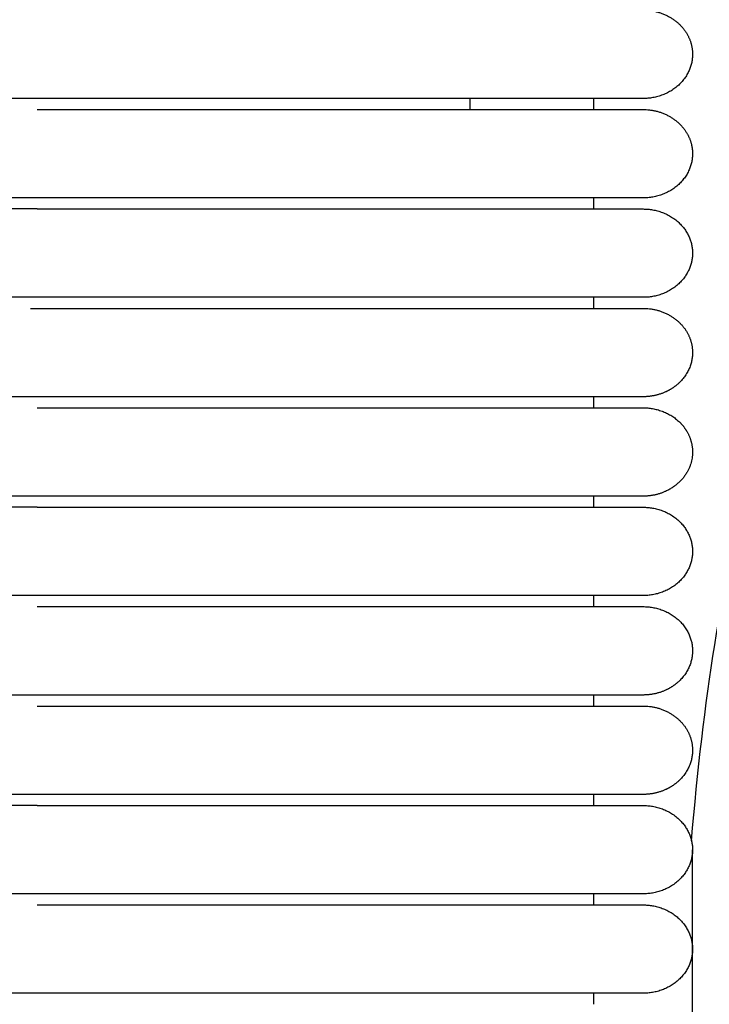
# Model space of a CAD drawing. Header units: millimetres. Extents: x -31695 to -19845, y -5614 to 7253.
# Tile 291 of 432: x -28365 to -28333, y 5368 to 5413. Entities that reach past the tile are written whole.
import ezdxf

# ---------------------------------------------------------------- set-up
doc = ezdxf.new("R2010")
doc.units = ezdxf.units.MM
doc.layers.add('2d', color=7, linetype='Continuous', true_color=0x000000)

msp = doc.modelspace()

# ---------------------------------------------------------------- linework, layer by layer
at = {"layer": '2d', "linetype": 'Continuous', "lineweight": -3}
msp.add_lwpolyline([(-28334.026, 4598.27), (-28334.026, 5374.719)], dxfattribs=at)
for points, weights in [([(-28336.293, 5413.288), (-28334.904, 5413.288), (-28334.273, 5412.18)], [1, 0.797556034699, 0.874965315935]), ([(-28344.226, 5408.721), (-28344.226, 5409.009), (-28344.226, 5409.229)], [0.868336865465, 0.850019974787, 0.854397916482]), ([(-28336.293, 5408.721), (-28334.904, 5408.721), (-28334.273, 5407.612)], [1, 0.797556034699, 0.874965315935]), ([(-28336.293, 5399.586), (-28334.904, 5399.586), (-28334.273, 5398.478)], [1, 0.797556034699, 0.874965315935]), ([(-28335.264, 5395.748), (-28335.749, 5395.526), (-28336.293, 5395.526)], [0.874965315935, 0.909550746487, 1]), ([(-28335.264, 5391.18), (-28335.749, 5390.959), (-28336.293, 5390.959)], [0.874965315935, 0.909550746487, 1]), ([(-28335.264, 5382.045), (-28335.749, 5381.824), (-28336.293, 5381.824)], [0.874965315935, 0.909550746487, 1]), ([(-28336.293, 5381.317), (-28334.904, 5381.317), (-28334.273, 5380.208)], [1, 0.797556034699, 0.874965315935]), ([(-28335.264, 5377.478), (-28335.749, 5377.257), (-28336.293, 5377.257)], [0.874965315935, 0.909550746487, 1])]:
    msp.add_rational_spline(points, weights, degree=2, dxfattribs=at)
for points, weights, knots in [([(-28334.273, 5412.18), (-28334.026, 5411.746), (-28334.026, 5411.258), (-28334.026, 5410.417), (-28334.69, 5409.823), (-28335.354, 5409.228), (-28336.293, 5409.228)], [0.874965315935, 0.909550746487, 1, 0.853553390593, 0.853553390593, 0.853553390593, 1], [2.290392, 2.290392, 2.290392, 3.313708, 3.313708, 4.970563, 4.970563, 6.627417, 6.627417, 6.627417]), ([(-28336.293, 5409.228), (-28336.293, 5409.228), (-28338.617, 5409.228), (-28340.94, 5409.228), (-28344.226, 5409.228)], [1, 0.853553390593, 0.853553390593, 0.853553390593, 1], [0, 0, 0, 5.79899, 5.79899, 11.59798, 11.59798, 11.59798]), ([(-28344.226, 5408.721), (-28340.94, 5408.721), (-28338.617, 5408.721), (-28336.293, 5408.721), (-28336.293, 5408.721)], [1, 0.853553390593, 0.853553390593, 0.853553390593, 1], [0, 0, 0, 5.79899, 5.79899, 11.59798, 11.59798, 11.59798]), ([(-28334.273, 5407.612), (-28334.026, 5407.178), (-28334.026, 5406.691), (-28334.026, 5405.85), (-28334.69, 5405.256), (-28335.354, 5404.661), (-28336.293, 5404.661)], [0.874965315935, 0.909550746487, 1, 0.853553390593, 0.853553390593, 0.853553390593, 1], [2.290392, 2.290392, 2.290392, 3.313708, 3.313708, 4.970563, 4.970563, 6.627417, 6.627417, 6.627417]), ([(-28336.293, 5404.661), (-28336.293, 5404.661), (-28338.617, 5404.661), (-28340.94, 5404.661), (-28344.226, 5404.661)], [1, 0.853553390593, 0.853553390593, 0.853553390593, 1], [0, 0, 0, 5.79899, 5.79899, 11.59798, 11.59798, 11.59798]), ([(-28364.104, 5404.153), (-28369.737, 5404.153), (-28373.721, 5404.153), (-28376.385, 5404.153), (-28377.298, 5404.153)], [1, 0.853553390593, 0.853553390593, 0.853553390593, 0.919067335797], [0, 0, 0, 9.941125, 9.941125, 16.590224, 16.590224, 16.590224]), ([(-28344.226, 5404.153), (-28340.94, 5404.153), (-28338.617, 5404.153), (-28336.293, 5404.153), (-28336.293, 5404.153)], [1, 0.853553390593, 0.853553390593, 0.853553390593, 1], [0, 0, 0, 5.79899, 5.79899, 11.59798, 11.59798, 11.59798]), ([(-28336.293, 5404.153), (-28334.026, 5404.153), (-28334.026, 5402.124), (-28334.026, 5400.094), (-28336.293, 5400.094)], [1, 0.707106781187, 1, 0.707106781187, 1], [6.283185, 6.283185, 6.283185, 9.424778, 9.424778, 12.566371, 12.566371, 12.566371]), ([(-28364.104, 5400.094), (-28369.737, 5400.094), (-28373.721, 5400.094), (-28376.385, 5400.094), (-28377.298, 5400.094)], [1, 0.853553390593, 0.853553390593, 0.853553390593, 0.919067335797], [0, 0, 0, 9.941125, 9.941125, 16.590224, 16.590224, 16.590224]), ([(-28336.293, 5400.094), (-28336.293, 5400.094), (-28338.617, 5400.094), (-28340.94, 5400.094), (-28344.226, 5400.094)], [1, 0.853553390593, 0.853553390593, 0.853553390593, 1], [0, 0, 0, 5.79899, 5.79899, 11.59798, 11.59798, 11.59798]), ([(-28344.226, 5399.586), (-28340.94, 5399.586), (-28338.617, 5399.586), (-28336.293, 5399.586), (-28336.293, 5399.586)], [1, 0.853553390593, 0.853553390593, 0.853553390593, 1], [0, 0, 0, 5.79899, 5.79899, 11.59798, 11.59798, 11.59798]), ([(-28334.273, 5398.478), (-28334.026, 5398.044), (-28334.026, 5397.556), (-28334.026, 5396.715), (-28334.69, 5396.121), (-28334.944, 5395.893), (-28335.264, 5395.748)], [0.874965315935, 0.909550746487, 1, 0.853553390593, 0.853553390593, 0.853553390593, 0.874965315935], [2.290392, 2.290392, 2.290392, 3.313708, 3.313708, 4.970563, 4.970563, 5.604101, 5.604101, 5.604101]), ([(-28336.293, 5395.526), (-28336.293, 5395.526), (-28338.617, 5395.526), (-28340.94, 5395.526), (-28344.226, 5395.526)], [1, 0.853553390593, 0.853553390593, 0.853553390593, 1], [0, 0, 0, 5.79899, 5.79899, 11.59798, 11.59798, 11.59798]), ([(-28344.226, 5395.019), (-28340.94, 5395.019), (-28338.617, 5395.019), (-28336.293, 5395.019), (-28336.293, 5395.019)], [1, 0.853553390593, 0.853553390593, 0.853553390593, 1], [0, 0, 0, 5.79899, 5.79899, 11.59798, 11.59798, 11.59798]), ([(-28336.293, 5395.019), (-28335.354, 5395.019), (-28334.69, 5394.424), (-28334.436, 5394.197), (-28334.273, 5393.91)], [1, 0.853553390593, 0.853553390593, 0.853553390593, 0.874965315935], [0, 0, 0, 1.656854, 1.656854, 2.290392, 2.290392, 2.290392]), ([(-28334.273, 5393.91), (-28334.026, 5393.476), (-28334.026, 5392.989), (-28334.026, 5391.745), (-28335.264, 5391.18)], [0.874965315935, 0.909550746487, 1, 0.797556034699, 0.874965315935], [14.737798, 14.737798, 14.737798, 15.707963, 15.707963, 17.879391, 17.879391, 17.879391]), ([(-28336.293, 5390.959), (-28336.293, 5390.959), (-28338.617, 5390.959), (-28340.94, 5390.959), (-28344.226, 5390.959)], [1, 0.853553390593, 0.853553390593, 0.853553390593, 1], [0, 0, 0, 5.79899, 5.79899, 11.59798, 11.59798, 11.59798]), ([(-28364.104, 5390.451), (-28369.737, 5390.451), (-28373.721, 5390.451), (-28376.385, 5390.451), (-28377.298, 5390.451)], [1, 0.853553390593, 0.853553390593, 0.853553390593, 0.919067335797], [0, 0, 0, 9.941125, 9.941125, 16.590224, 16.590224, 16.590224]), ([(-28344.226, 5390.451), (-28340.94, 5390.451), (-28338.617, 5390.451), (-28336.293, 5390.451), (-28336.293, 5390.451)], [1, 0.853553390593, 0.853553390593, 0.853553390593, 1], [0, 0, 0, 5.79899, 5.79899, 11.59798, 11.59798, 11.59798]), ([(-28336.293, 5390.451), (-28334.026, 5390.451), (-28334.026, 5388.421), (-28334.026, 5386.392), (-28336.293, 5386.392)], [1, 0.707106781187, 1, 0.707106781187, 1], [6.283185, 6.283185, 6.283185, 9.424778, 9.424778, 12.566371, 12.566371, 12.566371]), ([(-28364.104, 5386.392), (-28369.737, 5386.392), (-28373.721, 5386.392), (-28376.385, 5386.392), (-28377.298, 5386.392)], [1, 0.853553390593, 0.853553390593, 0.853553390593, 0.919067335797], [0, 0, 0, 9.941125, 9.941125, 16.590224, 16.590224, 16.590224]), ([(-28336.293, 5386.392), (-28336.293, 5386.392), (-28338.617, 5386.392), (-28340.94, 5386.392), (-28344.226, 5386.392)], [1, 0.853553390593, 0.853553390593, 0.853553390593, 1], [0, 0, 0, 5.79899, 5.79899, 11.59798, 11.59798, 11.59798]), ([(-28344.226, 5385.884), (-28340.94, 5385.884), (-28338.617, 5385.884), (-28336.293, 5385.884), (-28336.293, 5385.884)], [1, 0.853553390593, 0.853553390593, 0.853553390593, 1], [0, 0, 0, 5.79899, 5.79899, 11.59798, 11.59798, 11.59798]), ([(-28336.293, 5385.884), (-28335.354, 5385.884), (-28334.69, 5385.29), (-28334.026, 5384.695), (-28334.026, 5383.854), (-28334.026, 5383.013), (-28334.69, 5382.419), (-28334.944, 5382.191), (-28335.264, 5382.045)], [1, 0.853553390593, 0.853553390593, 0.853553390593, 1, 0.853553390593, 0.853553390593, 0.853553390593, 0.874965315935], [0, 0, 0, 1.656854, 1.656854, 3.313708, 3.313708, 4.970563, 4.970563, 5.604101, 5.604101, 5.604101]), ([(-28336.293, 5381.824), (-28336.293, 5381.824), (-28338.617, 5381.824), (-28340.94, 5381.824), (-28344.226, 5381.824)], [1, 0.853553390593, 0.853553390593, 0.853553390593, 1], [0, 0, 0, 5.79899, 5.79899, 11.59798, 11.59798, 11.59798]), ([(-28344.226, 5381.317), (-28340.94, 5381.317), (-28338.617, 5381.317), (-28336.293, 5381.317), (-28336.293, 5381.317)], [1, 0.853553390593, 0.853553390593, 0.853553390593, 1], [0, 0, 0, 5.79899, 5.79899, 11.59798, 11.59798, 11.59798]), ([(-28334.273, 5380.208), (-28334.026, 5379.774), (-28334.026, 5379.287), (-28334.026, 5378.446), (-28334.69, 5377.851), (-28334.944, 5377.624), (-28335.264, 5377.478)], [0.874965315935, 0.909550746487, 1, 0.853553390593, 0.853553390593, 0.853553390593, 0.874965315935], [2.290392, 2.290392, 2.290392, 3.313708, 3.313708, 4.970563, 4.970563, 5.604101, 5.604101, 5.604101]), ([(-28336.293, 5377.257), (-28336.293, 5377.257), (-28338.617, 5377.257), (-28340.94, 5377.257), (-28344.226, 5377.257)], [1, 0.853553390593, 0.853553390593, 0.853553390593, 1], [0, 0, 0, 5.79899, 5.79899, 11.59798, 11.59798, 11.59798]), ([(-28364.104, 5376.749), (-28369.737, 5376.749), (-28373.721, 5376.749), (-28376.385, 5376.749), (-28377.298, 5376.749)], [1, 0.853553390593, 0.853553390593, 0.853553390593, 0.919067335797], [0, 0, 0, 9.941125, 9.941125, 16.590224, 16.590224, 16.590224]), ([(-28344.226, 5376.749), (-28340.94, 5376.749), (-28338.617, 5376.749), (-28336.293, 5376.749), (-28336.293, 5376.749)], [1, 0.853553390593, 0.853553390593, 0.853553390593, 1], [0, 0, 0, 5.79899, 5.79899, 11.59798, 11.59798, 11.59798]), ([(-28336.293, 5376.749), (-28334.026, 5376.749), (-28334.026, 5374.719), (-28334.026, 5372.69), (-28336.293, 5372.69)], [1, 0.707106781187, 1, 0.707106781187, 1], [6.283185, 6.283185, 6.283185, 9.424778, 9.424778, 12.566371, 12.566371, 12.566371]), ([(-28364.104, 5372.69), (-28369.737, 5372.69), (-28373.721, 5372.69), (-28376.385, 5372.69), (-28377.298, 5372.69)], [1, 0.853553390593, 0.853553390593, 0.853553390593, 0.919067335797], [0, 0, 0, 9.941125, 9.941125, 16.590224, 16.590224, 16.590224]), ([(-28336.293, 5372.69), (-28336.293, 5372.69), (-28338.617, 5372.69), (-28340.94, 5372.69), (-28344.226, 5372.69)], [1, 0.853553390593, 0.853553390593, 0.853553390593, 1], [0, 0, 0, 5.79899, 5.79899, 11.59798, 11.59798, 11.59798]), ([(-28344.226, 5372.182), (-28340.94, 5372.182), (-28338.617, 5372.182), (-28336.293, 5372.182), (-28336.293, 5372.182)], [1, 0.853553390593, 0.853553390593, 0.853553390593, 1], [0, 0, 0, 5.79899, 5.79899, 11.59798, 11.59798, 11.59798]), ([(-28336.293, 5372.182), (-28335.354, 5372.182), (-28334.69, 5371.587), (-28334.026, 5370.993), (-28334.026, 5370.152), (-28334.026, 5369.311), (-28334.69, 5368.717), (-28335.354, 5368.122), (-28336.293, 5368.122)], [1, 0.853553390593, 0.853553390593, 0.853553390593, 1, 0.853553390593, 0.853553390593, 0.853553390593, 1], [0, 0, 0, 1.656854, 1.656854, 3.313708, 3.313708, 4.970563, 4.970563, 6.627417, 6.627417, 6.627417]), ([(-28336.293, 5368.122), (-28336.293, 5368.122), (-28338.617, 5368.122), (-28340.94, 5368.122), (-28344.226, 5368.122)], [1, 0.853553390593, 0.853553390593, 0.853553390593, 1], [0, 0, 0, 5.79899, 5.79899, 11.59798, 11.59798, 11.59798])]:
    msp.add_rational_spline(points, weights, degree=2, knots=knots, dxfattribs=at)
for points, knots in [([(-28364.104, 5409.228), (-28364.332, 5409.228), (-28364.56, 5409.228), (-28364.788, 5409.228), (-28365.016, 5409.228), (-28365.244, 5409.228), (-28365.472, 5409.228), (-28365.7, 5409.228), (-28365.927, 5409.228), (-28366.154, 5409.228), (-28366.38, 5409.228), (-28366.606, 5409.228), (-28366.831, 5409.228), (-28367.056, 5409.228), (-28367.28, 5409.228), (-28367.503, 5409.228), (-28367.726, 5409.228), (-28367.947, 5409.228), (-28368.167, 5409.228), (-28368.386, 5409.228), (-28368.605, 5409.228), (-28368.821, 5409.228), (-28369.037, 5409.228), (-28369.251, 5409.228), (-28369.463, 5409.228), (-28369.676, 5409.228), (-28369.885, 5409.228), (-28370.091, 5409.228), (-28370.297, 5409.228), (-28370.499, 5409.228), (-28370.698, 5409.228), (-28370.896, 5409.228), (-28371.091, 5409.228), (-28371.282, 5409.228), (-28371.474, 5409.228), (-28371.661, 5409.228), (-28371.844, 5409.228), (-28372.028, 5409.228), (-28372.207, 5409.228), (-28372.383, 5409.228), (-28372.558, 5409.228), (-28372.73, 5409.228), (-28372.897, 5409.228), (-28373.064, 5409.228), (-28373.227, 5409.228), (-28373.385, 5409.228), (-28373.465, 5409.228), (-28373.543, 5409.228), (-28373.62, 5409.228), (-28373.697, 5409.228), (-28373.773, 5409.228), (-28373.9, 5409.228), (-28373.918, 5409.228), (-28373.936, 5409.228), (-28374.057, 5409.228), (-28374.127, 5409.228), (-28374.195, 5409.228), (-28374.264, 5409.228), (-28374.298, 5409.228), (-28374.331, 5409.228), (-28374.466, 5409.228), (-28374.499, 5409.228), (-28374.532, 5409.228), (-28374.664, 5409.228), (-28374.697, 5409.228), (-28374.729, 5409.228), (-28374.858, 5409.228), (-28374.89, 5409.228), (-28374.921, 5409.228), (-28375.047, 5409.228), (-28375.172, 5409.228), (-28375.293, 5409.228), (-28375.499, 5409.228), (-28375.528, 5409.228), (-28375.557, 5409.228), (-28375.671, 5409.228), (-28375.685, 5409.228), (-28375.699, 5409.228), (-28375.796, 5409.228), (-28375.81, 5409.228), (-28375.824, 5409.228), (-28375.918, 5409.228), (-28375.972, 5409.228), (-28376.024, 5409.228), (-28376.076, 5409.228), (-28376.128, 5409.228), (-28376.178, 5409.228), (-28376.642, 5409.228)], [0, 0, 0, 0, 0.643928, 0.643928, 0.643928, 1.289128, 1.289128, 1.289128, 1.935518, 1.935518, 1.935518, 2.582963, 2.582963, 2.582963, 3.231361, 3.231361, 3.231361, 3.880623, 3.880623, 3.880623, 4.530658, 4.530658, 4.530658, 5.181453, 5.181453, 5.181453, 5.831305, 5.831305, 5.831305, 6.475141, 6.475141, 6.475141, 7.113315, 7.113315, 7.113315, 7.745862, 7.745862, 7.745862, 8.372719, 8.372719, 8.372719, 8.99377, 8.99377, 8.99377, 9.608761, 9.608761, 9.608761, 9.913903, 9.913903, 9.913903, 10.288798, 10.288798, 10.288798, 10.503687, 10.503687, 10.503687, 10.791934, 10.791934, 10.791934, 11.082119, 11.082119, 11.082119, 11.374186, 11.374186, 11.374186, 11.66809, 11.66809, 11.66809, 11.963787, 11.963787, 11.963787, 12.710624, 12.710624, 12.710624, 13.012326, 13.012326, 13.012326, 13.239697, 13.239697, 13.239697, 13.467996, 13.467996, 13.467996, 13.773828, 13.773828, 13.773828, 14.081303, 14.081303, 14.081303, 14.081303]), ([(-28364.104, 5404.661), (-28364.33, 5404.661), (-28364.563, 5404.661), (-28364.789, 5404.661), (-28365.017, 5404.661), (-28365.245, 5404.661), (-28365.473, 5404.661), (-28365.7, 5404.661), (-28365.928, 5404.661), (-28366.155, 5404.661), (-28366.381, 5404.661), (-28366.607, 5404.661), (-28366.832, 5404.661), (-28367.058, 5404.661), (-28367.282, 5404.661), (-28367.504, 5404.661), (-28367.727, 5404.661), (-28367.949, 5404.661), (-28368.168, 5404.661), (-28368.388, 5404.661), (-28368.606, 5404.661), (-28368.823, 5404.661), (-28369.039, 5404.661), (-28369.254, 5404.661), (-28369.466, 5404.661), (-28369.679, 5404.661), (-28369.888, 5404.661), (-28370.094, 5404.661), (-28370.299, 5404.661), (-28370.502, 5404.661), (-28370.7, 5404.661), (-28370.899, 5404.661), (-28371.094, 5404.661), (-28371.285, 5404.661), (-28371.477, 5404.661), (-28371.664, 5404.661), (-28371.848, 5404.661), (-28372.031, 5404.661), (-28372.211, 5404.661), (-28372.386, 5404.661), (-28372.562, 5404.661), (-28372.733, 5404.661), (-28372.9, 5404.661), (-28372.984, 5404.661), (-28373.067, 5404.661), (-28373.148, 5404.661), (-28373.23, 5404.661), (-28373.31, 5404.661), (-28373.389, 5404.661), (-28373.548, 5404.661), (-28373.702, 5404.661), (-28373.957, 5404.661), (-28373.992, 5404.661), (-28374.027, 5404.661), (-28374.165, 5404.661), (-28374.199, 5404.661), (-28374.234, 5404.661), (-28374.344, 5404.661), (-28374.352, 5404.661), (-28374.361, 5404.661), (-28374.47, 5404.661), (-28374.537, 5404.661), (-28374.603, 5404.661), (-28374.668, 5404.661), (-28374.734, 5404.661), (-28374.798, 5404.661), (-28374.91, 5404.661), (-28374.926, 5404.661), (-28374.942, 5404.661), (-28375.052, 5404.661), (-28375.114, 5404.661), (-28375.176, 5404.661), (-28375.236, 5404.661), (-28375.297, 5404.661), (-28375.357, 5404.661), (-28375.504, 5404.661), (-28375.533, 5404.661), (-28375.562, 5404.661), (-28375.676, 5404.661), (-28375.69, 5404.661), (-28375.704, 5404.661), (-28375.801, 5404.661), (-28375.808, 5404.661), (-28375.815, 5404.661), (-28375.923, 5404.661), (-28375.977, 5404.661), (-28376.029, 5404.661), (-28376.081, 5404.661), (-28376.132, 5404.661), (-28376.183, 5404.661), (-28376.645, 5404.661)], [0, 0, 0, 0, 0.643982, 0.643982, 0.643982, 1.289239, 1.289239, 1.289239, 1.935675, 1.935675, 1.935675, 2.583174, 2.583174, 2.583174, 3.231626, 3.231626, 3.231626, 3.880936, 3.880936, 3.880936, 4.531032, 4.531032, 4.531032, 5.18189, 5.18189, 5.18189, 5.831805, 5.831805, 5.831805, 6.475705, 6.475705, 6.475705, 7.113928, 7.113928, 7.113928, 7.746533, 7.746533, 7.746533, 8.373449, 8.373449, 8.373449, 8.994549, 8.994549, 8.994549, 9.302829, 9.302829, 9.302829, 9.609569, 9.609569, 9.609569, 10.361203, 10.361203, 10.361203, 10.648483, 10.648483, 10.648483, 10.901463, 10.901463, 10.901463, 11.083061, 11.083061, 11.083061, 11.375145, 11.375145, 11.375145, 11.742826, 11.742826, 11.742826, 11.964775, 11.964775, 11.964775, 12.26224, 12.26224, 12.26224, 12.711655, 12.711655, 12.711655, 13.013372, 13.013372, 13.013372, 13.240753, 13.240753, 13.240753, 13.469063, 13.469063, 13.469063, 13.774914, 13.774914, 13.774914, 14.082408, 14.082408, 14.082408, 14.082408]), ([(-28364.104, 5395.526), (-28364.33, 5395.526), (-28364.563, 5395.526), (-28364.789, 5395.526), (-28365.017, 5395.526), (-28365.245, 5395.526), (-28365.473, 5395.526), (-28365.7, 5395.526), (-28365.928, 5395.526), (-28366.155, 5395.526), (-28366.381, 5395.526), (-28366.607, 5395.526), (-28366.832, 5395.526), (-28367.058, 5395.526), (-28367.282, 5395.526), (-28367.504, 5395.526), (-28367.727, 5395.526), (-28367.949, 5395.526), (-28368.168, 5395.526), (-28368.388, 5395.526), (-28368.606, 5395.526), (-28368.823, 5395.526), (-28369.039, 5395.526), (-28369.254, 5395.526), (-28369.466, 5395.526), (-28369.678, 5395.526), (-28369.887, 5395.526), (-28370.094, 5395.526), (-28370.299, 5395.526), (-28370.502, 5395.526), (-28370.7, 5395.526), (-28370.899, 5395.526), (-28371.094, 5395.526), (-28371.285, 5395.526), (-28371.476, 5395.526), (-28371.663, 5395.526), (-28371.848, 5395.526), (-28372.031, 5395.526), (-28372.211, 5395.526), (-28372.386, 5395.526), (-28372.562, 5395.526), (-28372.733, 5395.526), (-28372.9, 5395.526), (-28372.984, 5395.526), (-28373.067, 5395.526), (-28373.148, 5395.526), (-28373.229, 5395.526), (-28373.31, 5395.526), (-28373.389, 5395.526), (-28373.547, 5395.526), (-28373.701, 5395.526), (-28373.957, 5395.526), (-28373.992, 5395.526), (-28374.027, 5395.526), (-28374.165, 5395.526), (-28374.199, 5395.526), (-28374.234, 5395.526), (-28374.344, 5395.526), (-28374.352, 5395.526), (-28374.361, 5395.526), (-28374.47, 5395.526), (-28374.537, 5395.526), (-28374.603, 5395.526), (-28374.668, 5395.526), (-28374.734, 5395.526), (-28374.798, 5395.526), (-28374.91, 5395.526), (-28374.926, 5395.526), (-28374.942, 5395.526), (-28375.052, 5395.526), (-28375.114, 5395.526), (-28375.176, 5395.526), (-28375.236, 5395.526), (-28375.297, 5395.526), (-28375.357, 5395.526), (-28375.504, 5395.526), (-28375.533, 5395.526), (-28375.562, 5395.526), (-28375.676, 5395.526), (-28375.69, 5395.526), (-28375.704, 5395.526), (-28375.801, 5395.526), (-28375.808, 5395.526), (-28375.815, 5395.526), (-28375.923, 5395.526), (-28375.977, 5395.526), (-28376.029, 5395.526), (-28376.081, 5395.526), (-28376.132, 5395.526), (-28376.183, 5395.526), (-28376.645, 5395.526)], [0, 0, 0, 0, 0.643982, 0.643982, 0.643982, 1.289239, 1.289239, 1.289239, 1.935675, 1.935675, 1.935675, 2.583174, 2.583174, 2.583174, 3.231625, 3.231625, 3.231625, 3.880936, 3.880936, 3.880936, 4.531032, 4.531032, 4.531032, 5.18189, 5.18189, 5.18189, 5.831805, 5.831805, 5.831805, 6.475705, 6.475705, 6.475705, 7.113928, 7.113928, 7.113928, 7.746533, 7.746533, 7.746533, 8.373448, 8.373448, 8.373448, 8.994549, 8.994549, 8.994549, 9.302829, 9.302829, 9.302829, 9.609569, 9.609569, 9.609569, 10.361203, 10.361203, 10.361203, 10.648483, 10.648483, 10.648483, 10.901462, 10.901462, 10.901462, 11.083061, 11.083061, 11.083061, 11.375145, 11.375145, 11.375145, 11.742825, 11.742825, 11.742825, 11.964774, 11.964774, 11.964774, 12.26224, 12.26224, 12.26224, 12.711655, 12.711655, 12.711655, 13.013372, 13.013372, 13.013372, 13.240752, 13.240752, 13.240752, 13.469063, 13.469063, 13.469063, 13.774913, 13.774913, 13.774913, 14.082408, 14.082408, 14.082408, 14.082408]), ([(-28364.104, 5390.959), (-28364.33, 5390.959), (-28364.563, 5390.959), (-28364.789, 5390.959), (-28365.017, 5390.959), (-28365.245, 5390.959), (-28365.473, 5390.959), (-28365.7, 5390.959), (-28365.928, 5390.959), (-28366.155, 5390.959), (-28366.381, 5390.959), (-28366.607, 5390.959), (-28366.832, 5390.959), (-28367.058, 5390.959), (-28367.282, 5390.959), (-28367.504, 5390.959), (-28367.727, 5390.959), (-28367.949, 5390.959), (-28368.168, 5390.959), (-28368.388, 5390.959), (-28368.607, 5390.959), (-28368.823, 5390.959), (-28369.039, 5390.959), (-28369.254, 5390.959), (-28369.466, 5390.959), (-28369.678, 5390.959), (-28369.887, 5390.959), (-28370.094, 5390.959), (-28370.299, 5390.959), (-28370.502, 5390.959), (-28370.7, 5390.959), (-28370.899, 5390.959), (-28371.094, 5390.959), (-28371.285, 5390.959), (-28371.476, 5390.959), (-28371.663, 5390.959), (-28371.848, 5390.959), (-28372.031, 5390.959), (-28372.211, 5390.959), (-28372.386, 5390.959), (-28372.562, 5390.959), (-28372.733, 5390.959), (-28372.9, 5390.959), (-28372.984, 5390.959), (-28373.066, 5390.959), (-28373.148, 5390.959), (-28373.229, 5390.959), (-28373.31, 5390.959), (-28373.389, 5390.959), (-28373.547, 5390.959), (-28373.701, 5390.959), (-28373.957, 5390.959), (-28373.992, 5390.959), (-28374.027, 5390.959), (-28374.165, 5390.959), (-28374.2, 5390.959), (-28374.234, 5390.959), (-28374.344, 5390.959), (-28374.352, 5390.959), (-28374.361, 5390.959), (-28374.47, 5390.959), (-28374.537, 5390.959), (-28374.603, 5390.959), (-28374.668, 5390.959), (-28374.734, 5390.959), (-28374.798, 5390.959), (-28374.91, 5390.959), (-28374.926, 5390.959), (-28374.942, 5390.959), (-28375.052, 5390.959), (-28375.114, 5390.959), (-28375.176, 5390.959), (-28375.236, 5390.959), (-28375.297, 5390.959), (-28375.357, 5390.959), (-28375.504, 5390.959), (-28375.533, 5390.959), (-28375.562, 5390.959), (-28375.676, 5390.959), (-28375.69, 5390.959), (-28375.704, 5390.959), (-28375.801, 5390.959), (-28375.808, 5390.959), (-28375.815, 5390.959), (-28375.923, 5390.959), (-28375.977, 5390.959), (-28376.029, 5390.959), (-28376.081, 5390.959), (-28376.132, 5390.959), (-28376.183, 5390.959), (-28376.645, 5390.959)], [0, 0, 0, 0, 0.643982, 0.643982, 0.643982, 1.289239, 1.289239, 1.289239, 1.935675, 1.935675, 1.935675, 2.583174, 2.583174, 2.583174, 3.231626, 3.231626, 3.231626, 3.880937, 3.880937, 3.880937, 4.531033, 4.531033, 4.531033, 5.181891, 5.181891, 5.181891, 5.831806, 5.831806, 5.831806, 6.475706, 6.475706, 6.475706, 7.113929, 7.113929, 7.113929, 7.746534, 7.746534, 7.746534, 8.37345, 8.37345, 8.37345, 8.99455, 8.99455, 8.99455, 9.30283, 9.30283, 9.30283, 9.609571, 9.609571, 9.609571, 10.361205, 10.361205, 10.361205, 10.648484, 10.648484, 10.648484, 10.901464, 10.901464, 10.901464, 11.083063, 11.083063, 11.083063, 11.375146, 11.375146, 11.375146, 11.742827, 11.742827, 11.742827, 11.964776, 11.964776, 11.964776, 12.262241, 12.262241, 12.262241, 12.711657, 12.711657, 12.711657, 13.013374, 13.013374, 13.013374, 13.240754, 13.240754, 13.240754, 13.469064, 13.469064, 13.469064, 13.774915, 13.774915, 13.774915, 14.08241, 14.08241, 14.08241, 14.08241]), ([(-28364.104, 5381.824), (-28364.33, 5381.824), (-28364.563, 5381.824), (-28364.789, 5381.824), (-28365.017, 5381.824), (-28365.245, 5381.824), (-28365.473, 5381.824), (-28365.7, 5381.824), (-28365.928, 5381.824), (-28366.155, 5381.824), (-28366.381, 5381.824), (-28366.607, 5381.824), (-28366.832, 5381.824), (-28367.058, 5381.824), (-28367.282, 5381.824), (-28367.504, 5381.824), (-28367.727, 5381.824), (-28367.949, 5381.824), (-28368.168, 5381.824), (-28368.388, 5381.824), (-28368.606, 5381.824), (-28368.823, 5381.824), (-28369.039, 5381.824), (-28369.254, 5381.824), (-28369.466, 5381.824), (-28369.678, 5381.824), (-28369.887, 5381.824), (-28370.094, 5381.824), (-28370.299, 5381.824), (-28370.502, 5381.824), (-28370.7, 5381.824), (-28370.899, 5381.824), (-28371.094, 5381.824), (-28371.285, 5381.824), (-28371.476, 5381.824), (-28371.663, 5381.824), (-28371.848, 5381.824), (-28372.031, 5381.824), (-28372.211, 5381.824), (-28372.386, 5381.824), (-28372.561, 5381.824), (-28372.732, 5381.824), (-28372.9, 5381.824), (-28373.067, 5381.824), (-28373.23, 5381.824), (-28373.389, 5381.824), (-28373.468, 5381.824), (-28373.547, 5381.824), (-28373.624, 5381.824), (-28373.701, 5381.824), (-28373.777, 5381.824), (-28373.957, 5381.824), (-28373.992, 5381.824), (-28374.027, 5381.824), (-28374.165, 5381.824), (-28374.199, 5381.824), (-28374.234, 5381.824), (-28374.319, 5381.824), (-28374.336, 5381.824), (-28374.352, 5381.824), (-28374.47, 5381.824), (-28374.503, 5381.824), (-28374.537, 5381.824), (-28374.668, 5381.824), (-28374.734, 5381.824), (-28374.798, 5381.824), (-28374.91, 5381.824), (-28374.926, 5381.824), (-28374.942, 5381.824), (-28375.052, 5381.824), (-28375.114, 5381.824), (-28375.176, 5381.824), (-28375.236, 5381.824), (-28375.297, 5381.824), (-28375.357, 5381.824), (-28375.504, 5381.824), (-28375.533, 5381.824), (-28375.562, 5381.824), (-28375.676, 5381.824), (-28375.69, 5381.824), (-28375.704, 5381.824), (-28375.801, 5381.824), (-28375.808, 5381.824), (-28375.815, 5381.824), (-28375.923, 5381.824), (-28375.977, 5381.824), (-28376.029, 5381.824), (-28376.081, 5381.824), (-28376.132, 5381.824), (-28376.183, 5381.824), (-28376.645, 5381.824)], [0, 0, 0, 0, 0.643982, 0.643982, 0.643982, 1.289239, 1.289239, 1.289239, 1.935675, 1.935675, 1.935675, 2.583174, 2.583174, 2.583174, 3.231626, 3.231626, 3.231626, 3.880937, 3.880937, 3.880937, 4.531033, 4.531033, 4.531033, 5.181891, 5.181891, 5.181891, 5.831806, 5.831806, 5.831806, 6.475706, 6.475706, 6.475706, 7.113929, 7.113929, 7.113929, 7.746534, 7.746534, 7.746534, 8.37345, 8.37345, 8.37345, 8.99455, 8.99455, 8.99455, 9.609605, 9.609605, 9.609605, 9.914769, 9.914769, 9.914769, 10.361204, 10.361204, 10.361204, 10.648484, 10.648484, 10.648484, 10.865233, 10.865233, 10.865233, 11.083062, 11.083062, 11.083062, 11.375144, 11.375144, 11.375144, 11.742824, 11.742824, 11.742824, 11.964773, 11.964773, 11.964773, 12.262238, 12.262238, 12.262238, 12.711654, 12.711654, 12.711654, 13.013371, 13.013371, 13.013371, 13.240751, 13.240751, 13.240751, 13.469061, 13.469061, 13.469061, 13.774912, 13.774912, 13.774912, 14.082406, 14.082406, 14.082406, 14.082406]), ([(-28364.104, 5377.257), (-28364.33, 5377.257), (-28364.563, 5377.257), (-28364.789, 5377.257), (-28365.017, 5377.257), (-28365.245, 5377.257), (-28365.473, 5377.257), (-28365.7, 5377.257), (-28365.928, 5377.257), (-28366.155, 5377.257), (-28366.381, 5377.257), (-28366.607, 5377.257), (-28366.832, 5377.257), (-28367.058, 5377.257), (-28367.282, 5377.257), (-28367.504, 5377.257), (-28367.727, 5377.257), (-28367.949, 5377.257), (-28368.168, 5377.257), (-28368.388, 5377.257), (-28368.606, 5377.257), (-28368.823, 5377.257), (-28369.039, 5377.257), (-28369.254, 5377.257), (-28369.466, 5377.257), (-28369.679, 5377.257), (-28369.888, 5377.257), (-28370.094, 5377.257), (-28370.299, 5377.257), (-28370.502, 5377.257), (-28370.7, 5377.257), (-28370.899, 5377.257), (-28371.094, 5377.257), (-28371.285, 5377.257), (-28371.477, 5377.257), (-28371.664, 5377.257), (-28371.848, 5377.257), (-28372.031, 5377.257), (-28372.211, 5377.257), (-28372.386, 5377.257), (-28372.562, 5377.257), (-28372.733, 5377.257), (-28372.9, 5377.257), (-28373.068, 5377.257), (-28373.231, 5377.257), (-28373.389, 5377.257), (-28373.468, 5377.257), (-28373.547, 5377.257), (-28373.624, 5377.257), (-28373.701, 5377.257), (-28373.777, 5377.257), (-28373.957, 5377.257), (-28373.992, 5377.257), (-28374.027, 5377.257), (-28374.165, 5377.257), (-28374.199, 5377.257), (-28374.234, 5377.257), (-28374.319, 5377.257), (-28374.336, 5377.257), (-28374.352, 5377.257), (-28374.47, 5377.257), (-28374.503, 5377.257), (-28374.537, 5377.257), (-28374.668, 5377.257), (-28374.734, 5377.257), (-28374.798, 5377.257), (-28374.91, 5377.257), (-28374.926, 5377.257), (-28374.942, 5377.257), (-28375.052, 5377.257), (-28375.114, 5377.257), (-28375.176, 5377.257), (-28375.236, 5377.257), (-28375.297, 5377.257), (-28375.357, 5377.257), (-28375.504, 5377.257), (-28375.533, 5377.257), (-28375.562, 5377.257), (-28375.676, 5377.257), (-28375.69, 5377.257), (-28375.704, 5377.257), (-28375.801, 5377.257), (-28375.808, 5377.257), (-28375.815, 5377.257), (-28375.923, 5377.257), (-28375.977, 5377.257), (-28376.029, 5377.257), (-28376.081, 5377.257), (-28376.132, 5377.257), (-28376.183, 5377.257), (-28376.645, 5377.257)], [0, 0, 0, 0, 0.643982, 0.643982, 0.643982, 1.289239, 1.289239, 1.289239, 1.935675, 1.935675, 1.935675, 2.583174, 2.583174, 2.583174, 3.231626, 3.231626, 3.231626, 3.880936, 3.880936, 3.880936, 4.531033, 4.531033, 4.531033, 5.181891, 5.181891, 5.181891, 5.831806, 5.831806, 5.831806, 6.475706, 6.475706, 6.475706, 7.113929, 7.113929, 7.113929, 7.746534, 7.746534, 7.746534, 8.373449, 8.373449, 8.373449, 8.994549, 8.994549, 8.994549, 9.609605, 9.609605, 9.609605, 9.914768, 9.914768, 9.914768, 10.361203, 10.361203, 10.361203, 10.648483, 10.648483, 10.648483, 10.865232, 10.865232, 10.865232, 11.083062, 11.083062, 11.083062, 11.375144, 11.375144, 11.375144, 11.742824, 11.742824, 11.742824, 11.964773, 11.964773, 11.964773, 12.262238, 12.262238, 12.262238, 12.711653, 12.711653, 12.711653, 13.01337, 13.01337, 13.01337, 13.240751, 13.240751, 13.240751, 13.469061, 13.469061, 13.469061, 13.774912, 13.774912, 13.774912, 14.082406, 14.082406, 14.082406, 14.082406]), ([(-28364.104, 5368.122), (-28364.33, 5368.122), (-28364.563, 5368.122), (-28364.789, 5368.122), (-28365.017, 5368.122), (-28365.245, 5368.122), (-28365.473, 5368.122), (-28365.7, 5368.122), (-28365.928, 5368.122), (-28366.155, 5368.122), (-28366.381, 5368.122), (-28366.607, 5368.122), (-28366.832, 5368.122), (-28367.058, 5368.122), (-28367.282, 5368.122), (-28367.504, 5368.122), (-28367.727, 5368.122), (-28367.949, 5368.122), (-28368.168, 5368.122), (-28368.388, 5368.122), (-28368.606, 5368.122), (-28368.823, 5368.122), (-28369.039, 5368.122), (-28369.254, 5368.122), (-28369.466, 5368.122), (-28369.679, 5368.122), (-28369.888, 5368.122), (-28370.094, 5368.122), (-28370.299, 5368.122), (-28370.502, 5368.122), (-28370.7, 5368.122), (-28370.899, 5368.122), (-28371.094, 5368.122), (-28371.285, 5368.122), (-28371.477, 5368.122), (-28371.664, 5368.122), (-28371.848, 5368.122), (-28372.031, 5368.122), (-28372.211, 5368.122), (-28372.386, 5368.122), (-28372.562, 5368.122), (-28372.733, 5368.122), (-28372.9, 5368.122), (-28373.068, 5368.122), (-28373.231, 5368.122), (-28373.389, 5368.122), (-28373.468, 5368.122), (-28373.547, 5368.122), (-28373.624, 5368.122), (-28373.701, 5368.122), (-28373.777, 5368.122), (-28373.957, 5368.122), (-28373.992, 5368.122), (-28374.027, 5368.122), (-28374.165, 5368.122), (-28374.199, 5368.122), (-28374.234, 5368.122), (-28374.319, 5368.122), (-28374.336, 5368.122), (-28374.352, 5368.122), (-28374.47, 5368.122), (-28374.503, 5368.122), (-28374.537, 5368.122), (-28374.668, 5368.122), (-28374.734, 5368.122), (-28374.798, 5368.122), (-28374.91, 5368.122), (-28374.926, 5368.122), (-28374.942, 5368.122), (-28375.052, 5368.122), (-28375.114, 5368.122), (-28375.176, 5368.122), (-28375.236, 5368.122), (-28375.297, 5368.122), (-28375.357, 5368.122), (-28375.504, 5368.122), (-28375.533, 5368.122), (-28375.562, 5368.122), (-28375.676, 5368.122), (-28375.69, 5368.122), (-28375.704, 5368.122), (-28375.801, 5368.122), (-28375.808, 5368.122), (-28375.815, 5368.122), (-28375.923, 5368.122), (-28375.977, 5368.122), (-28376.029, 5368.122), (-28376.081, 5368.122), (-28376.132, 5368.122), (-28376.183, 5368.122), (-28376.645, 5368.122)], [0, 0, 0, 0, 0.643982, 0.643982, 0.643982, 1.289239, 1.289239, 1.289239, 1.935675, 1.935675, 1.935675, 2.583174, 2.583174, 2.583174, 3.231626, 3.231626, 3.231626, 3.880936, 3.880936, 3.880936, 4.531033, 4.531033, 4.531033, 5.181891, 5.181891, 5.181891, 5.831806, 5.831806, 5.831806, 6.475705, 6.475705, 6.475705, 7.113929, 7.113929, 7.113929, 7.746534, 7.746534, 7.746534, 8.373449, 8.373449, 8.373449, 8.994549, 8.994549, 8.994549, 9.609605, 9.609605, 9.609605, 9.914768, 9.914768, 9.914768, 10.361203, 10.361203, 10.361203, 10.648483, 10.648483, 10.648483, 10.865232, 10.865232, 10.865232, 11.083061, 11.083061, 11.083061, 11.375144, 11.375144, 11.375144, 11.742824, 11.742824, 11.742824, 11.964773, 11.964773, 11.964773, 12.262238, 12.262238, 12.262238, 12.711653, 12.711653, 12.711653, 13.01337, 13.01337, 13.01337, 13.24075, 13.24075, 13.24075, 13.469061, 13.469061, 13.469061, 13.774911, 13.774911, 13.774911, 14.082406, 14.082406, 14.082406, 14.082406])]:
    msp.add_open_spline(points, degree=3, knots=knots, dxfattribs=at)
for points, degree in [([(-28344.226, 5409.228), (-28354.165, 5409.228), (-28364.104, 5409.228)], 2), ([(-28338.56, 5408.721), (-28338.56, 5408.975), (-28338.56, 5409.228)], 2), ([(-28364.104, 5408.721), (-28354.165, 5408.721), (-28344.226, 5408.721)], 2), ([(-28344.226, 5404.661), (-28354.165, 5404.661), (-28364.104, 5404.661)], 2), ([(-28338.56, 5404.153), (-28338.56, 5404.407), (-28338.56, 5404.661)], 2), ([(-28364.104, 5404.153), (-28354.165, 5404.153), (-28344.226, 5404.153)], 2), ([(-28344.226, 5400.094), (-28354.165, 5400.094), (-28364.104, 5400.094)], 2), ([(-28338.56, 5399.586), (-28338.56, 5399.84), (-28338.56, 5400.094)], 2), ([(-28364.41, 5399.586), (-28364.308, 5399.586), (-28364.206, 5399.586), (-28364.104, 5399.586)], 3), ([(-28364.104, 5399.586), (-28354.165, 5399.586), (-28344.226, 5399.586)], 2), ([(-28344.226, 5395.526), (-28354.165, 5395.526), (-28364.104, 5395.526)], 2), ([(-28338.56, 5395.019), (-28338.56, 5395.273), (-28338.56, 5395.526)], 2), ([(-28364.104, 5395.019), (-28354.165, 5395.019), (-28344.226, 5395.019)], 2), ([(-28334.073, 5375.123), (-28333.526, 5381.59), (-28332.682, 5387.122), (-28331.381, 5391.783)], 3), ([(-28344.226, 5390.959), (-28354.165, 5390.959), (-28364.104, 5390.959)], 2), ([(-28338.56, 5390.451), (-28338.56, 5390.705), (-28338.56, 5390.959)], 2), ([(-28364.104, 5390.451), (-28354.165, 5390.451), (-28344.226, 5390.451)], 2), ([(-28344.226, 5386.392), (-28354.165, 5386.392), (-28364.104, 5386.392)], 2), ([(-28338.56, 5385.884), (-28338.56, 5386.138), (-28338.56, 5386.392)], 2), ([(-28364.104, 5385.884), (-28354.165, 5385.884), (-28344.226, 5385.884)], 2), ([(-28344.226, 5381.824), (-28354.165, 5381.824), (-28364.104, 5381.824)], 2), ([(-28338.56, 5381.317), (-28338.56, 5381.57), (-28338.56, 5381.824)], 2), ([(-28364.104, 5381.317), (-28354.165, 5381.317), (-28344.226, 5381.317)], 2), ([(-28344.226, 5377.257), (-28354.165, 5377.257), (-28364.104, 5377.257)], 2), ([(-28338.56, 5376.749), (-28338.56, 5377.003), (-28338.56, 5377.257)], 2), ([(-28364.104, 5376.749), (-28354.165, 5376.749), (-28344.226, 5376.749)], 2), ([(-28344.226, 5372.69), (-28354.165, 5372.69), (-28364.104, 5372.69)], 2), ([(-28338.56, 5372.182), (-28338.56, 5372.436), (-28338.56, 5372.69)], 2), ([(-28364.104, 5372.182), (-28354.165, 5372.182), (-28344.226, 5372.182)], 2), ([(-28344.226, 5368.122), (-28354.165, 5368.122), (-28364.104, 5368.122)], 2), ([(-28338.56, 5367.615), (-28338.56, 5367.868), (-28338.56, 5368.122)], 2)]:
    msp.add_open_spline(points, degree=degree, dxfattribs=at)

doc.saveas('drawing.dxf')
